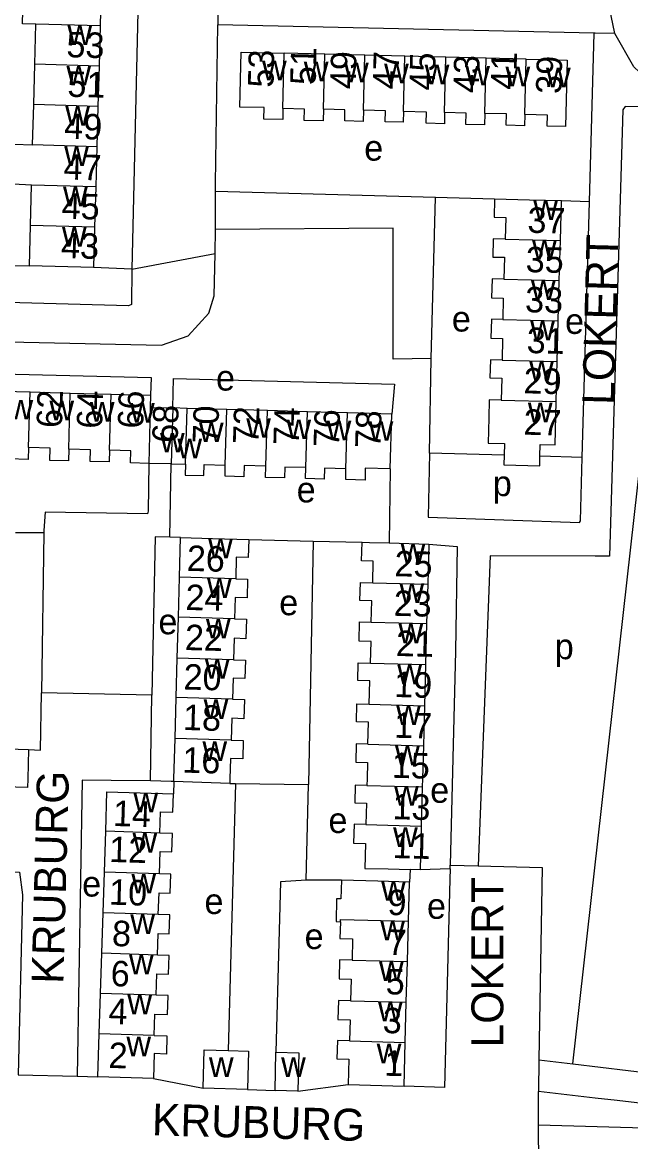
# Model space of a CAD drawing. Extents: x 161936 to 163647, y 386450 to 388633.
# Drawn here: x 162510.2 to 162605.5, y 388193.1 to 388368.7 of the extents above; entities that cross this region are included whole.
import ezdxf

# ---------------------------------------------------------------- set-up
doc = ezdxf.new("R2010")
doc.units = 0
for name, color, linetype in [('BLT_Basislijn', 7, 'Continuous'), ('BLT_Bebouwing', 7, 'Continuous'), ('BLT_Centroide', 7, 'Continuous'), ('BLT_Huisnummer', 7, 'Continuous'), ('BLT_Huisnummer_ tussenligend', 7, 'Continuous'), ('BLT_Onderdoorgang_en_onderverdeling', 7, 'Continuous'), ('BLT_Onderverdeling_panden', 7, 'Continuous'), ('BLT_Straatnaam', 7, 'Continuous'), ('BLT_Vlakafsluiter', 7, 'Continuous')]:
    doc.layers.add(name, color=color, linetype=linetype)

msp = doc.modelspace()

# ---------------------------------------------------------------- linework, layer by layer
at = {"layer": 'BLT_Basislijn'}
for p, q in [((162528.9, 388399.48), (162527.34, 388329.93)), ((162540.91, 388375.57), (162540.82, 388368.3)), ((162599.8, 388367), (162540.82, 388368.3)), ((162599.08, 388340.53), (162599.8, 388367)), ((162596.46, 388205.29), (162613.37, 388356.08)), ((162540.43, 388336.18), (162540.44, 388342.14)), ((162574.94, 388341.18), (162540.44, 388342.14)), ((162574.24, 388315.92), (162574.94, 388341.18)), ((162584.2, 388340.92), (162574.94, 388341.18)), ((162599.08, 388340.53), (162594.68, 388340.65)), ((162597.92, 388300.42), (162599.08, 388340.53)), ((162540.41, 388332.43), (162540.43, 388336.18)), ((162496.55, 388330.73), (162511.26, 388330.48)), ((162527.34, 388329.93), (162521.33, 388330.21)), ((162573.98, 388301.1), (162574.24, 388315.92)), ((162585.69, 388300.77), (162573.98, 388301.1)), ((162597.92, 388300.42), (162591.32, 388300.61)), ((162533.27, 388287.9), (162533.49, 388299.43)), ((162567.84, 388298.64), (162567.68, 388287.01)), ((162513.53, 388288.6), (162509.09, 388288.61)), ((162513.53, 388288.6), (162513.19, 388263.51)), ((162534.98, 388287.87), (162533.27, 388287.9)), ((162545.66, 388287.57), (162555.76, 388287.31)), ((162555.76, 388287.31), (162555.03, 388249.1)), ((162555.76, 388287.31), (162563.43, 388287.12)), ((162530.47, 388263.13), (162513.19, 388263.51)), ((162530.26, 388249.68), (162530.47, 388263.13)), ((162533.92, 388249.58), (162533.85, 388247.64)), ((162543.57, 388249.29), (162542.41, 388207.41)), ((162542.68, 388249.3), (162543.57, 388249.29)), ((162543.57, 388249.29), (162555.03, 388249.1)), ((162554.65, 388234.09), (162555.03, 388249.1)), ((162570.96, 388235.78), (162570.89, 388233.81)), ((162577.23, 388235.87), (162572.52, 388235.73)), ((162577.23, 388235.87), (162577.23, 388236.44)), ((162577.23, 388236.44), (162581.61, 388236.36)), ((162560.2, 388234.1), (162554.65, 388234.09)), ((162591.17, 388205.91), (162591.1, 388200.98)), ((162591.17, 388205.91), (162596.46, 388205.29)), ((162596.46, 388205.29), (162627.22, 388201.66)), ((162509.52, 388203.59), (162518.76, 388203.35)), ((162518.76, 388203.35), (162522.02, 388203.27)), ((162530.71, 388202.99), (162538.49, 388201.49)), ((162553.38, 388201.02), (162561.26, 388202.05)), ((162545.45, 388201.28), (162549.79, 388201.11)), ((162591.12, 388195.74), (162591.1, 388200.98)), ((162591.14, 388189.38), (162591.12, 388195.74)), ((162591.12, 388195.74), (162611.06, 388195.19))]:
    msp.add_line(p, q, dxfattribs=at)
for points in [[(162603.08, 388366.95), (162602.5, 388369.69), (162602.41, 388374.01)], [(162540.44, 388342.14), (162540.45, 388343.42), (162540.82, 388368.3)], [(162603.08, 388366.95), (162600, 388367), (162599.8, 388367)], [(162611.38, 388357.01), (162610.5, 388357.52), (162606.05, 388361.71), (162603.08, 388366.95)], [(162611.38, 388357.01), (162609.96, 388355.41), (162604.69, 388355.46), (162604.3, 388354.96), (162602.23, 388284.91), (162600, 388284.92), (162583.49, 388285), (162581.61, 388236.36)], [(162574.24, 388315.92), (162568.33, 388315.82), (162568.33, 388336.39), (162540.43, 388336.18)], [(162527.34, 388329.93), (162527.27, 388324.42), (162526.79, 388324.23), (162432.11, 388326.83), (162430.18, 388327.2), (162430.18, 388331.55), (162405.64, 388332.15), (162405.25, 388327.65), (162400.54, 388326.98), (162394.91, 388325.05), (162392.42, 388322.81), (162391.7, 388321.53), (162391.07, 388319.82)], [(162400.16, 388316.08), (162400.59, 388318.38), (162402.66, 388320.5), (162404.8, 388320.8), (162531.96, 388318.02), (162536.14, 388319.48), (162539.4, 388323.05), (162540.26, 388325.78), (162540.41, 388332.43)], [(162470.56, 388309.75), (162470.73, 388314.41), (162530.37, 388312.94), (162530.24, 388310.2)], [(162533.74, 388308.19), (162533.87, 388312.82), (162568.49, 388311.92), (162568.09, 388307.2)], [(162573.98, 388301.1), (162573.81, 388291.03), (162597.52, 388290.24), (162597.68, 388290.46), (162597.92, 388300.42)], [(162529.97, 388299.49), (162529.9, 388291.99), (162529.77, 388291.59), (162513.75, 388291.85), (162513.54, 388288.94), (162513.53, 388288.6)], [(162533.27, 388287.9), (162530.98, 388287.95), (162530.47, 388263.13)], [(162573.88, 388286.84), (162578.33, 388286.45), (162578.1, 388270.02), (162577.23, 388236.44)], [(162511.15, 388254.62), (162512.99, 388254.48), (162513.19, 388263.51)], [(162530.26, 388249.68), (162524.1, 388249.72), (162519.55, 388249.8), (162518.76, 388203.35)], [(162533.92, 388249.58), (162533.5, 388249.6), (162530.26, 388249.68)], [(162506.09, 388235.56), (162509.74, 388235.35), (162510.21, 388231.83), (162509.52, 388203.59)], [(162577.23, 388235.87), (162577.21, 388234.28), (162576.34, 388201.6), (162570.02, 388201.81)], [(162581.61, 388236.36), (162591.66, 388236.11), (162591.17, 388205.91)], [(162554.65, 388234.09), (162550.65, 388233.87), (162549.93, 388207.12)], [(162662.11, 388192.59), (162603.45, 388199.54), (162600, 388199.94), (162591.1, 388200.98)]]:
    msp.add_lwpolyline(points, dxfattribs=at)
at = {"layer": 'BLT_Bebouwing'}
for p, q in [((162522.54, 388374.46), (162522.36, 388368.13)), ((162512.12, 388362.09), (162512.29, 388368.41)), ((162522.36, 388368.13), (162522.19, 388361.81)), ((162557.57, 388363.66), (162551.23, 388363.82)), ((162563.86, 388363.51), (162557.57, 388363.66)), ((162570.13, 388363.36), (162563.86, 388363.51)), ((162576.59, 388363.21), (162570.13, 388363.36)), ((162511.95, 388355.77), (162512.12, 388362.09)), ((162522.19, 388361.81), (162522.02, 388355.49)), ((162582.88, 388363.06), (162576.59, 388363.21)), ((162589.16, 388362.91), (162582.88, 388363.06)), ((162511.78, 388349.45), (162511.95, 388355.77)), ((162522.02, 388355.49), (162521.85, 388349.17)), ((162521.85, 388349.17), (162521.68, 388342.85)), ((162511.43, 388336.8), (162511.61, 388343.12)), ((162521.68, 388342.85), (162521.5, 388336.53)), ((162594.52, 388334.44), (162594.68, 388340.65)), ((162511.26, 388330.48), (162511.43, 388336.8)), ((162521.5, 388336.53), (162521.33, 388330.21)), ((162594.36, 388328.16), (162594.52, 388334.44)), ((162521.33, 388330.21), (162511.26, 388330.48)), ((162594.2, 388321.83), (162594.36, 388328.16)), ((162594.03, 388315.47), (162594.2, 388321.83)), ((162593.87, 388309.19), (162594.03, 388315.47)), ((162511.37, 388310.69), (162517.66, 388310.53)), ((162517.66, 388310.53), (162524.07, 388310.36)), ((162524.07, 388310.36), (162530.24, 388310.2)), ((162530.24, 388310.2), (162530.19, 388308.28)), ((162593.7, 388302.4), (162593.87, 388309.19)), ((162530.19, 388308.28), (162533.74, 388308.19)), ((162536, 388308.12), (162533.74, 388308.19)), ((162542.25, 388307.94), (162536, 388308.12)), ((162548.58, 388307.76), (162542.25, 388307.94)), ((162554.88, 388307.58), (162548.58, 388307.76)), ((162561.16, 388307.4), (162554.88, 388307.58)), ((162568.09, 388307.2), (162561.16, 388307.4)), ((162567.84, 388298.64), (162568.09, 388307.2)), ((162585.74, 388302.61), (162585.69, 388300.77)), ((162533.49, 388299.43), (162529.97, 388299.49)), ((162534.81, 388281.63), (162534.98, 388287.87)), ((162567.68, 388287.01), (162573.88, 388286.84)), ((162573.88, 388286.84), (162573.72, 388280.52)), ((162534.64, 388275.35), (162534.81, 388281.63)), ((162573.72, 388280.52), (162573.55, 388274.36)), ((162534.46, 388268.93), (162534.64, 388275.35)), ((162573.55, 388274.36), (162573.38, 388267.93)), ((162534.29, 388262.74), (162534.46, 388268.93)), ((162573.38, 388267.93), (162573.21, 388261.48)), ((162534.11, 388256.33), (162534.29, 388262.74)), ((162573.21, 388261.48), (162573.04, 388255.2)), ((162500, 388254.92), (162511.15, 388254.62)), ((162542.68, 388249.3), (162533.92, 388249.58)), ((162572.87, 388248.75), (162572.71, 388242.6)), ((162572.71, 388242.6), (162572.52, 388235.73)), ((162523.03, 388235.37), (162523.23, 388241.78)), ((162522.83, 388228.98), (162523.03, 388235.37)), ((162572.52, 388235.73), (162570.96, 388235.78)), ((162570.72, 388227.67), (162570.89, 388233.81)), ((162522.63, 388222.64), (162522.83, 388228.98)), ((162570.55, 388221.33), (162570.72, 388227.67)), ((162522.43, 388216.35), (162522.63, 388222.64)), ((162570.37, 388214.96), (162570.55, 388221.33)), ((162522.23, 388210.03), (162522.43, 388216.35)), ((162570.2, 388208.67), (162570.37, 388214.96)), ((162522.02, 388203.27), (162522.23, 388210.03)), ((162549.79, 388201.11), (162549.93, 388207.12)), ((162570.02, 388201.81), (162570.2, 388208.67)), ((162530.71, 388202.99), (162522.02, 388203.27)), ((162561.26, 388202.05), (162570.02, 388201.81)), ((162545.45, 388201.28), (162538.49, 388201.49)), ((162553.38, 388201.02), (162549.79, 388201.11))]:
    msp.add_line(p, q, dxfattribs=at)
for points in [[(162512.29, 388368.41), (162510.19, 388368.45), (162510.36, 388374.74), (162512.46, 388374.73)], [(162551.02, 388355.16), (162550.98, 388353.42), (162548.05, 388353.49), (162548.1, 388355.29), (162544.26, 388355.38), (162544.46, 388363.98)], [(162544.46, 388363.98), (162551.23, 388363.82)], [(162595.58, 388362.75), (162595.33, 388352.31), (162592.46, 388352.38), (162592.5, 388354.11), (162588.95, 388354.2)], [(162589.16, 388362.91), (162595.58, 388362.75)], [(162557.36, 388355.05), (162557.32, 388353.22), (162554.35, 388353.3), (162554.39, 388355.08), (162551.02, 388355.16)], [(162563.65, 388354.88), (162563.61, 388353.14), (162560.71, 388353.21), (162560.75, 388354.97), (162557.36, 388355.05)], [(162569.92, 388354.69), (162569.88, 388352.99), (162567.05, 388353.05), (162567.09, 388354.8), (162563.65, 388354.88)], [(162576.38, 388354.51), (162576.34, 388352.78), (162573.49, 388352.85), (162573.53, 388354.6), (162569.92, 388354.69)], [(162582.67, 388354.39), (162582.63, 388352.6), (162579.72, 388352.67), (162579.76, 388354.43), (162576.38, 388354.51)], [(162588.95, 388354.2), (162588.9, 388352.45), (162586.04, 388352.52), (162586.09, 388354.31), (162582.67, 388354.39)], [(162511.61, 388343.12), (162508.73, 388343.28), (162508.9, 388349.57), (162511.78, 388349.45)], [(162584.2, 388340.92), (162584.12, 388338.12), (162585.96, 388338.07), (162585.87, 388334.66)], [(162594.68, 388340.65), (162589.68, 388340.78), (162584.2, 388340.92)], [(162585.87, 388334.66), (162583.99, 388334.71), (162583.92, 388331.86), (162585.75, 388331.82), (162585.66, 388328.38)], [(162585.66, 388328.38), (162583.83, 388328.43), (162583.75, 388325.47), (162585.57, 388325.42), (162585.49, 388322.06)], [(162585.49, 388322.06), (162583.7, 388322.1), (162583.63, 388319.12), (162585.47, 388319.07), (162585.39, 388315.7)], [(162585.39, 388315.7), (162583.56, 388315.74), (162583.48, 388312.9), (162585.34, 388312.85), (162585.25, 388309.41)], [(162504.81, 388308.87), (162504.86, 388310.86), (162511.37, 388310.69)], [(162585.25, 388309.41), (162583.36, 388309.46), (162583.29, 388306.62), (162583.19, 388302.67), (162585.74, 388302.61)], [(162511.15, 388301.96), (162511.1, 388300.1), (162508.12, 388300.18), (162508.17, 388301.97), (162504.64, 388302.05)], [(162517.43, 388301.71), (162517.39, 388299.89), (162514.48, 388299.96), (162514.53, 388301.87), (162511.15, 388301.96)], [(162591.32, 388300.61), (162591.37, 388302.46), (162593.7, 388302.4)], [(162523.84, 388301.54), (162523.8, 388299.73), (162520.82, 388299.81), (162520.87, 388301.62), (162517.43, 388301.71)], [(162529.97, 388299.49), (162527.13, 388299.56), (162527.18, 388301.46), (162523.84, 388301.54)], [(162585.69, 388300.77), (162585.65, 388299.27), (162591.28, 388299.12), (162591.32, 388300.61)], [(162533.49, 388299.43), (162535.74, 388299.36)], [(162535.74, 388299.36), (162535.69, 388297.66), (162538.6, 388297.57), (162538.65, 388299.29), (162541.99, 388299.19)], [(162548.33, 388299.06), (162544.93, 388299.16), (162544.88, 388297.4), (162541.94, 388297.48), (162541.99, 388299.19)], [(162554.63, 388298.83), (162551.3, 388298.92), (162551.25, 388297.21), (162548.27, 388297.29), (162548.33, 388299.06)], [(162560.91, 388298.65), (162557.53, 388298.75), (162557.48, 388297.03), (162554.58, 388297.12), (162554.63, 388298.83)], [(162567.84, 388298.64), (162563.94, 388298.75), (162563.89, 388296.87), (162560.86, 388296.96), (162560.91, 388298.65)], [(162534.98, 388287.87), (162539.98, 388287.73), (162545.66, 388287.57)], [(162545.66, 388287.57), (162545.58, 388284.71), (162543.71, 388284.76), (162543.62, 388281.39)], [(162565.1, 388280.75), (162565.19, 388284.17), (162563.35, 388284.22), (162563.43, 388287.12)], [(162563.43, 388287.12), (162564.62, 388287.09), (162567.68, 388287.01)], [(162543.62, 388281.39), (162545.49, 388281.33), (162545.41, 388278.41), (162543.54, 388278.46), (162543.45, 388275.11)], [(162564.87, 388274.6), (162564.96, 388277.95), (162563.1, 388278), (162563.18, 388280.8), (162565.1, 388280.75)], [(162543.45, 388275.11), (162545.31, 388275.05), (162545.23, 388271.99), (162543.36, 388272.05), (162543.27, 388268.69)], [(162564.75, 388268.16), (162564.84, 388271.56), (162562.97, 388271.61), (162563.05, 388274.64), (162564.87, 388274.6)], [(162543.27, 388268.69), (162545.15, 388268.64), (162545.07, 388265.74), (162543.2, 388265.79), (162543.11, 388262.49)], [(162564.54, 388261.71), (162564.63, 388265.36), (162562.76, 388265.41), (162562.84, 388268.21), (162564.75, 388268.16)], [(162543.11, 388262.49), (162544.97, 388262.44), (162544.88, 388259.44), (162542.99, 388259.5), (162542.89, 388256.09)], [(162564.36, 388255.43), (162564.45, 388258.89), (162562.54, 388258.94), (162562.61, 388261.76), (162564.54, 388261.71)], [(162533.92, 388249.58), (162533.93, 388250), (162534.11, 388256.33)], [(162511.15, 388254.62), (162511.03, 388250), (162510.99, 388248.65), (162500, 388248.94), (162489.9, 388249.21)], [(162542.89, 388256.09), (162544.79, 388256.03), (162544.71, 388253.16), (162542.79, 388253.21), (162542.7, 388250), (162542.68, 388249.3)], [(162564.36, 388255.43), (162562.53, 388255.48), (162562.45, 388252.61), (162564.28, 388252.56), (162564.21, 388250), (162564.18, 388248.98)], [(162573.04, 388255.2), (162572.9, 388250), (162572.87, 388248.75)], [(162523.23, 388241.78), (162523.43, 388247.97), (162533.85, 388247.64)], [(162531.72, 388241.51), (162531.83, 388244.83), (162533.75, 388244.76), (162533.85, 388247.64)], [(162564.18, 388248.98), (162562.35, 388249.03), (162562.28, 388246.26), (162564.11, 388246.21), (162564.02, 388242.83)], [(162564.02, 388242.83), (162562.19, 388242.88), (162562.11, 388239.89), (162563.98, 388239.84), (162563.88, 388235.96), (162567.52, 388235.87), (162570.96, 388235.78)], [(162531.65, 388235.1), (162531.76, 388238.62), (162533.61, 388238.56), (162533.7, 388241.45), (162531.72, 388241.51)], [(162531.48, 388228.7), (162531.59, 388232.14), (162533.34, 388232.09), (162533.43, 388235.04), (162531.65, 388235.1)], [(162560.2, 388234.1), (162560.12, 388231.17), (162559.44, 388231.19), (162559.35, 388227.61), (162560.03, 388227.59)], [(162570.89, 388233.81), (162565.89, 388233.94), (162560.2, 388234.1)], [(162531.35, 388222.36), (162531.45, 388225.77), (162533.2, 388225.71), (162533.29, 388228.65), (162531.48, 388228.7)], [(162560.03, 388227.59), (162559.96, 388224.95), (162561.95, 388224.89), (162561.86, 388221.57)], [(162531.15, 388216.07), (162531.26, 388219.43), (162533.07, 388219.37), (162533.16, 388222.31), (162531.35, 388222.36)], [(162561.86, 388221.57), (162559.91, 388221.62), (162559.83, 388218.61), (162561.73, 388218.56), (162561.64, 388215.2)], [(162530.84, 388209.76), (162530.95, 388213.11), (162532.91, 388213.05), (162533.01, 388216.01), (162531.15, 388216.07)], [(162561.64, 388215.2), (162559.72, 388215.25), (162559.64, 388212.27), (162561.57, 388212.22), (162561.48, 388208.9)], [(162530.84, 388209.76), (162532.83, 388209.7), (162532.74, 388206.84), (162530.84, 388206.9), (162530.71, 388202.99)], [(162561.48, 388208.9), (162559.57, 388208.96), (162559.49, 388206.06), (162561.37, 388206.01), (162561.26, 388202.05)], [(162538.49, 388201.49), (162538.67, 388207.52), (162542.41, 388207.41)], [(162542.41, 388207.41), (162545.63, 388207.31), (162545.45, 388201.28)], [(162549.93, 388207.12), (162553.53, 388207.03), (162553.38, 388201.02)]]:
    msp.add_lwpolyline(points, dxfattribs=at)
at = {"layer": 'BLT_Onderdoorgang_en_onderverdeling'}
for p, q in [((162530.19, 388308.28), (162529.97, 388299.49)), ((162533.74, 388308.19), (162533.49, 388299.43))]:
    msp.add_line(p, q, dxfattribs=at)
at = {"layer": 'BLT_Onderverdeling_panden'}
for p, q in [((162522.36, 388368.13), (162512.29, 388368.41)), ((162551.02, 388355.16), (162551.23, 388363.82)), ((162557.36, 388355.05), (162557.57, 388363.66)), ((162563.65, 388354.88), (162563.86, 388363.51)), ((162569.92, 388354.69), (162570.13, 388363.36)), ((162522.19, 388361.81), (162512.12, 388362.09)), ((162576.38, 388354.51), (162576.59, 388363.21)), ((162582.67, 388354.39), (162582.88, 388363.06)), ((162588.95, 388354.2), (162589.16, 388362.91)), ((162522.02, 388355.49), (162511.95, 388355.77)), ((162521.85, 388349.17), (162511.78, 388349.45)), ((162521.68, 388342.85), (162511.61, 388343.12)), ((162521.5, 388336.53), (162511.43, 388336.8)), ((162585.87, 388334.66), (162594.52, 388334.44)), ((162585.66, 388328.38), (162594.36, 388328.16)), ((162585.49, 388322.06), (162594.2, 388321.83)), ((162585.39, 388315.7), (162594.03, 388315.47)), ((162511.15, 388301.96), (162511.37, 388310.69)), ((162517.43, 388301.71), (162517.66, 388310.53)), ((162523.84, 388301.54), (162524.07, 388310.36)), ((162585.25, 388309.41), (162593.87, 388309.19)), ((162535.74, 388299.36), (162536, 388308.12)), ((162541.99, 388299.19), (162542.25, 388307.94)), ((162548.33, 388299.06), (162548.58, 388307.76)), ((162554.63, 388298.83), (162554.88, 388307.58)), ((162560.91, 388298.65), (162561.16, 388307.4)), ((162543.62, 388281.39), (162534.81, 388281.63)), ((162565.1, 388280.75), (162573.72, 388280.52)), ((162543.45, 388275.11), (162534.64, 388275.35)), ((162564.87, 388274.6), (162573.55, 388274.36)), ((162543.27, 388268.69), (162534.46, 388268.93)), ((162564.75, 388268.16), (162573.38, 388267.93)), ((162543.11, 388262.49), (162534.29, 388262.74)), ((162564.54, 388261.71), (162573.21, 388261.48)), ((162542.89, 388256.09), (162534.11, 388256.33)), ((162564.36, 388255.43), (162573.04, 388255.2)), ((162564.18, 388248.98), (162572.87, 388248.75)), ((162564.02, 388242.83), (162572.71, 388242.6)), ((162531.72, 388241.51), (162523.23, 388241.78)), ((162531.65, 388235.1), (162523.03, 388235.37)), ((162531.48, 388228.7), (162522.83, 388228.98)), ((162531.35, 388222.36), (162522.63, 388222.64)), ((162561.86, 388221.57), (162570.55, 388221.33)), ((162531.15, 388216.07), (162522.43, 388216.35)), ((162561.64, 388215.2), (162570.37, 388214.96)), ((162530.84, 388209.76), (162522.23, 388210.03)), ((162561.48, 388208.9), (162570.2, 388208.67))]:
    msp.add_line(p, q, dxfattribs=at)
msp.add_lwpolyline([(162560.03, 388227.59), (162560.04, 388227.96), (162570.72, 388227.67)], dxfattribs=at)
at = {"layer": 'BLT_Vlakafsluiter'}
msp.add_line((162527.34, 388329.93), (162540.41, 388332.43), dxfattribs=at)

# ---------------------------------------------------------------- texts
at = {"layer": 'BLT_Centroide'}
for s, p in [('w', (162517.24, 388365.12)), ('w', (162517.07, 388358.78)), ('w', (162547.75, 388359.59)), ('w', (162554.3, 388359.42)), ('w', (162560.61, 388359.28)), ('w', (162566.89, 388359.12)), ('w', (162573.25, 388358.94)), ('w', (162579.62, 388358.78)), ('w', (162585.92, 388358.64)), ('w', (162592.27, 388358.48)), ('w', (162516.9, 388352.47)), ('e', (162563.77, 388346.98)), ('w', (162516.73, 388346.16)), ('w', (162516.55, 388339.81)), ('w', (162590.28, 388337.69)), ('w', (162516.38, 388333.5)), ('w', (162590.09, 388331.44)), ('w', (162589.92, 388325.12)), ('e', (162577.51, 388320.17)), ('e', (162595.26, 388319.8)), ('w', (162589.8, 388318.78)), ('w', (162589.64, 388312.47)), ('e', (162540.53, 388310.91)), ('w', (162508, 388306.38)), ('w', (162514.41, 388306.25)), ('w', (162520.75, 388306.03)), ('w', (162527.05, 388305.88)), ('w', (162589.43, 388305.94)), ('w', (162537.86, 388302.83)), ('w', (162545.27, 388303.5)), ('w', (162551.58, 388303.3)), ('w', (162557.88, 388303.12)), ('w', (162564.47, 388303.03)), ('w', (162531.75, 388301.2)), ('w', (162534.47, 388300.28)), ('p', (162583.93, 388294.36)), ('e', (162553.18, 388293.37)), ('w', (162539.3, 388284.62)), ('w', (162569.49, 388283.81)), ('w', (162539.13, 388278.38)), ('w', (162569.3, 388277.59)), ('e', (162550.44, 388275.67)), ('e', (162531.5, 388272.68)), ('w', (162538.95, 388272.03)), ('w', (162569.15, 388271.28)), ('p', (162593.64, 388268.77)), ('w', (162538.79, 388265.72)), ('w', (162568.96, 388264.84)), ('w', (162538.59, 388259.41)), ('w', (162568.78, 388258.47)), ('w', (162538.4, 388252.81)), ('w', (162568.61, 388252.12)), ('e', (162574.11, 388246.25)), ('w', (162527.58, 388244.75)), ('w', (162568.45, 388245.81)), ('e', (162558.16, 388241.51)), ('w', (162568.3, 388239.31)), ('w', (162527.44, 388238.44)), ('e', (162519.54, 388231.54)), ('w', (162527.26, 388232.03)), ('w', (162566.42, 388230.88)), ('e', (162538.72, 388228.8)), ('e', (162573.61, 388228.05)), ('w', (162527.09, 388225.66)), ('e', (162554.42, 388223.31)), ('w', (162566.29, 388224.66)), ('w', (162526.89, 388219.34)), ('w', (162566.09, 388218.28)), ('w', (162526.64, 388213.06)), ('w', (162565.93, 388211.97)), ('w', (162526.48, 388206.5)), ('w', (162565.73, 388205.38)), ('w', (162539.42, 388203.24)), ('w', (162550.74, 388203.24))]:
    msp.add_text(s, height=4, dxfattribs=at).set_placement(p)
at = {"layer": 'BLT_Huisnummer'}
for s, rotation, p in [('53', 88.6213, (162549.52, 388358.4)), ('47', 88.6265, (162569.11, 388358.14)), ('43', 88.6251, (162581.72, 388357.55)), ('39', 88.623, (162594.68, 388357.42)), ('51', 358.4422, (162517.19, 388357.01)), ('47', 358.4417, (162516.58, 388344.03)), ('37', 358.5231, (162589.33, 388335.68)), ('43', 358.4414, (162516.19, 388331.71)), ('31', 358.5229, (162589.21, 388316.81)), ('62', 88.5189, (162516.38, 388305.02)), ('66', 88.3393, (162529.1, 388304.92)), ('70', 88.3376, (162540.85, 388302.56)), ('74', 88.3376, (162553.52, 388302.29)), ('78', 88.3462, (162566.33, 388301.82)), ('27', 358.5248, (162588.71, 388304)), ('26', 358.4015, (162535.91, 388282.64)), ('25', 358.4772, (162568.48, 388281.8)), ('20', 358.4002, (162535.4, 388264.03)), ('19', 358.4754, (162568.43, 388262.85)), ('16', 358.4051, (162535.21, 388250.99)), ('15', 358.477, (162568.06, 388250.18)), ('14', 358.192, (162524.32, 388242.62)), ('11', 358.4524, (162568.18, 388237.59)), ('10', 358.1929, (162523.72, 388230.28)), ('9', 358.4524, (162567.37, 388228.66)), ('6', 358.1933, (162523.97, 388217.5)), ('5', 358.4465, (162567.1, 388216.22)), ('2', 358.1885, (162523.63, 388204.67)), ('1', 358.4497, (162566.89, 388203.44))]:
    msp.add_text(s, height=4, rotation=rotation, dxfattribs=at).set_placement(p)
at = {"layer": 'BLT_Huisnummer_ tussenligend'}
for s, rotation, p in [('53', 358.4422, (162517.04, 388363.21)), ('51', 88.6265, (162556.15, 388358.81)), ('49', 88.6265, (162562.42, 388358.15)), ('45', 88.6251, (162574.83, 388357.95)), ('41', 88.623, (162587.59, 388358.08)), ('49', 358.4417, (162516.69, 388350.42)), ('45', 358.4414, (162516.29, 388337.89)), ('35', 358.5229, (162589.06, 388329.5)), ('33', 358.5229, (162588.96, 388323.21)), ('29', 358.5248, (162588.72, 388310.49)), ('64', 88.5189, (162522.67, 388304.9)), ('68', 88.3357, (162534.51, 388302.68)), ('72', 88.3357, (162547.18, 388302.44)), ('76', 88.3376, (162559.81, 388301.99)), ('24', 358.4002, (162535.7, 388276.51)), ('23', 358.4795, (162568.35, 388275.59)), ('22', 358.4002, (162535.61, 388270.22)), ('21', 358.4795, (162568.7, 388269.29)), ('18', 358.4051, (162535.32, 388257.68)), ('17', 358.4754, (162568.42, 388256.46)), ('13', 358.477, (162568.16, 388243.69)), ('12', 358.1929, (162523.73, 388236.98)), ('8', 358.1933, (162524.18, 388223.79)), ('7', 358.4465, (162567.39, 388222.41)), ('4', 358.1885, (162523.62, 388211.57)), ('3', 358.4497, (162566.64, 388210.14))]:
    msp.add_text(s, height=4, rotation=rotation, dxfattribs=at).set_placement(p)
at = {"layer": 'BLT_Straatnaam'}
for s, rotation, p in [('LOKERT', 88.5373, (162602.95, 388308.62)), ('KRUBURG', 88.4746, (162516.59, 388217.8)), ('LOKERT', 90, (162585.58, 388207.86)), ('KRUBURG', 358.4455, (162530.43, 388194.09))]:
    msp.add_text(s, height=5, rotation=rotation, dxfattribs=at).set_placement(p)

doc.saveas('drawing.dxf')
